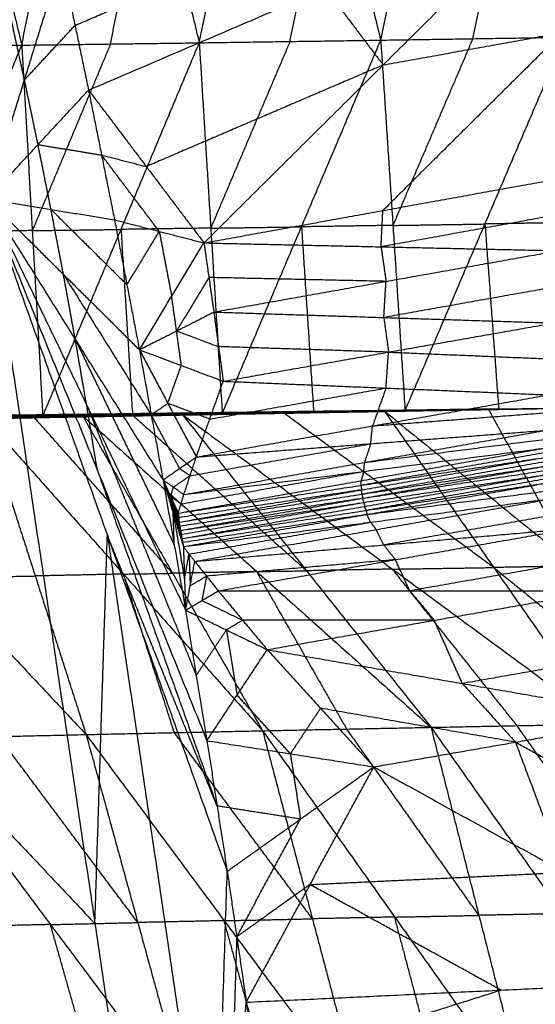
# Model space of a CAD drawing. Header units: millimetres. Extents: x -106 to 110, y -96 to 120.
# Tile 934 of 1020: x 100.06 to 103.51, y 26.06 to 32.65. Entities that reach past the tile are written whole.
import ezdxf

# ---------------------------------------------------------------- set-up
doc = ezdxf.new("R2010")
doc.units = ezdxf.units.MM
doc.header["$MEASUREMENT"] = 0
doc.layers.add('Default', color=7, linetype='Continuous', true_color=0x000000)

msp = doc.modelspace()

# ---------------------------------------------------------------- linework, layer by layer
at = {"layer": 'Default'}
for points in [[(101.2628, 32.4999, 8.1306), (101.5381, 33.8536, 7.8532), (101.8134, 35.2073, 7.5757)], [(101.8134, 35.2073, 7.5757), (102.1461, 33.8625, 8.185), (102.4788, 32.5177, 8.7943)], [(102.4788, 32.5177, 8.7943), (102.7602, 33.8724, 8.5268), (103.0416, 35.2271, 8.2592)], [(103.0416, 35.2271, 8.2592), (103.3768, 33.8821, 8.8761), (103.712, 32.537, 9.4929)], [(99.4204, 35.1705, 6.3311), (99.747, 33.8273, 6.9213), (100.0737, 32.4841, 7.5114)], [(100.0737, 32.4841, 7.5114), (100.3421, 33.8363, 7.223), (100.6105, 35.1885, 6.9346)], [(100.6105, 35.1885, 6.9346), (100.9366, 33.8442, 7.5326), (101.2628, 32.4999, 8.1306)], [(99.844, 31.4537, 12.0172), (99.9972, 32.6841, 12.2207), (100.1504, 33.9144, 12.4242)], [(100.6682, 32.492, 7.821), (100.8024, 33.1681, 7.6768), (100.9366, 33.8442, 7.5326)], [(101.8708, 32.5088, 8.4625), (102.0084, 33.1856, 8.3237), (102.1461, 33.8625, 8.185)], [(103.0954, 32.5273, 9.1436), (103.2361, 33.2047, 9.0099), (103.3768, 33.8821, 8.8761)], [(100.5211, 32.1827, 12.4242), (102.1081, 32.8627, 13.0616), (103.6951, 33.5427, 13.6989)], [(101.2946, 31.16, 12.7095), (102.4948, 32.3513, 13.2042), (103.6951, 33.5427, 13.6989)], [(100.4304, 32.6161, 12.4242), (101.2239, 32.956, 12.7429), (102.0173, 33.296, 13.0616)], [(99.844, 31.4537, 12.0172), (100.0918, 32.2515, 12.2207), (100.3396, 33.0494, 12.4242)], [(100.3396, 33.0494, 12.4242), (100.4304, 32.6161, 12.4242), (100.5211, 32.1827, 12.4242)], [(100.3396, 33.0494, 12.4242), (100.4304, 32.6161, 12.4242), (100.5211, 32.1827, 12.4242)], [(102.1081, 32.8627, 13.0616), (102.3015, 32.607, 13.1329), (102.4948, 32.3513, 13.2042)], [(100.0918, 32.2515, 12.2207), (100.0445, 32.4678, 12.2207), (99.9972, 32.6841, 12.2207)], [(100.0918, 32.2515, 12.2207), (100.2611, 32.4338, 12.3225), (100.4304, 32.6161, 12.4242)], [(103.6933, 32.5681, 13.651), (103.0931, 31.9725, 13.4037), (102.493, 31.3768, 13.1563)], [(102.4948, 32.3513, 13.2042), (103.0941, 32.4597, 13.4276), (103.6933, 32.5681, 13.651)], [(100.0737, 32.4841, 7.5114), (100.6682, 32.492, 7.821), (101.2628, 32.4999, 8.1306)], [(100.2146, 30.0006, 9.4705), (100.7387, 31.2503, 8.8005), (101.2628, 32.4999, 8.1306)], [(101.2628, 32.4999, 8.1306), (101.8708, 32.5088, 8.4625), (102.4788, 32.5177, 8.7943)], [(101.2628, 32.4999, 8.1306), (101.3398, 31.2589, 9.1226), (101.4168, 30.0179, 10.1146)], [(101.8708, 32.5088, 8.4625), (101.6053, 31.8839, 8.7925), (101.3398, 31.2589, 9.1226)], [(101.4168, 30.0179, 10.1146), (101.9478, 31.2678, 9.4545), (102.4788, 32.5177, 8.7943)], [(102.4788, 32.5177, 8.7943), (103.0954, 32.5273, 9.1436), (103.712, 32.537, 9.4929)], [(102.4788, 32.5177, 8.7943), (102.5603, 31.2771, 9.7961), (102.6418, 30.0365, 10.7979)], [(103.0954, 32.5273, 9.1436), (102.8278, 31.9022, 9.4699), (102.5603, 31.2771, 9.7961)], [(102.6418, 30.0365, 10.7979), (103.1769, 31.2868, 10.1454), (103.712, 32.537, 9.4929)], [(98.8991, 32.4702, 6.9308), (99.4864, 32.4772, 7.2211), (100.0737, 32.4841, 7.5114)], [(99.0428, 29.9848, 8.8722), (99.5583, 31.2345, 8.1918), (100.0737, 32.4841, 7.5114)], [(100.0737, 32.4841, 7.5114), (100.1441, 31.2424, 8.491), (100.2146, 30.0006, 9.4705)], [(100.6682, 32.492, 7.821), (100.4062, 31.8672, 8.156), (100.1441, 31.2424, 8.491)], [(102.4948, 32.3513, 13.2042), (101.7013, 32.0113, 12.8856), (100.9079, 31.6714, 12.5669)], [(100.1826, 31.8182, 12.2207), (100.1372, 32.0349, 12.2207), (100.0918, 32.2515, 12.2207)], [(99.844, 31.4537, 12.0172), (100.1826, 31.8182, 12.2207), (100.5211, 32.1827, 12.4242)], [(100.5211, 32.1827, 12.4242), (100.6081, 31.7486, 12.4242), (100.6951, 31.3145, 12.4242)], [(100.5211, 32.1827, 12.4242), (100.6081, 31.7486, 12.4242), (100.6951, 31.3145, 12.4242)], [(100.5211, 32.1827, 12.4242), (100.9079, 31.6714, 12.5669), (101.2946, 31.16, 12.7095)], [(100.1826, 31.8182, 12.2207), (100.3954, 31.7834, 12.3225), (100.6081, 31.7486, 12.4242)], [(100.2696, 31.3841, 12.2207), (100.2261, 31.6012, 12.2207), (100.1826, 31.8182, 12.2207)], [(100.6081, 31.7486, 12.4242), (100.758, 31.71, 12.4956), (100.9079, 31.6714, 12.5669)], [(100.9948, 31.2373, 12.5669), (100.8015, 31.4929, 12.4956), (100.6081, 31.7486, 12.4242)], [(101.2946, 31.16, 12.7095), (102.493, 31.3768, 13.1563), (103.6915, 31.5936, 13.6031)], [(99.844, 31.4537, 12.0172), (100.2696, 31.3841, 12.2207), (100.6951, 31.3145, 12.4242)], [(99.844, 31.4537, 12.0172), (100.3527, 30.9493, 12.2207), (100.8614, 30.4448, 12.4242)], [(99.844, 31.4537, 12.0172), (100.4321, 30.5137, 12.2207), (101.0201, 29.5737, 12.4242)], [(99.844, 31.4537, 12.0172), (100.5076, 30.0775, 12.2207), (101.1711, 28.7012, 12.4242)], [(99.844, 31.4537, 12.0172), (100.5636, 26.6027, 12.0172), (101.2832, 21.7517, 12.0172)], [(99.844, 31.4537, 12.0172), (100.5792, 29.6406, 12.2207), (101.3144, 27.8274, 12.4242)], [(99.844, 31.4537, 12.0172), (100.647, 29.203, 12.2207), (101.4501, 26.9524, 12.4242)], [(100.2696, 31.3841, 12.2207), (100.5239, 31.1319, 12.3225), (100.7783, 30.8797, 12.4242)], [(100.3527, 30.9493, 12.2207), (100.3111, 31.1667, 12.2207), (100.2696, 31.3841, 12.2207)], [(100.6951, 31.3145, 12.4242), (100.7783, 30.8797, 12.4242), (100.8614, 30.4448, 12.4242)], [(100.6951, 31.3145, 12.4242), (100.7783, 30.8797, 12.4242), (100.8614, 30.4448, 12.4242)], [(100.6951, 31.3145, 12.4242), (100.9948, 31.2373, 12.5669), (101.2946, 31.16, 12.7095)], [(102.4812, 31.1339, 13.144), (102.4871, 31.2554, 13.1502), (102.493, 31.3768, 13.1563)], [(103.6796, 31.3507, 13.5908), (103.0804, 31.2423, 13.3674), (102.4812, 31.1339, 13.144)], [(100.1441, 31.2424, 8.491), (100.4414, 31.2463, 8.6458), (100.7387, 31.2503, 8.8005)], [(101.3398, 31.2589, 9.1226), (101.0392, 31.2546, 8.9616), (100.7387, 31.2503, 8.8005)], [(100.7387, 31.2503, 8.8005), (100.7772, 30.6298, 9.2965), (100.8157, 30.0093, 9.7925)], [(101.3398, 31.2589, 9.1226), (101.6438, 31.2633, 9.2885), (101.9478, 31.2678, 9.4545)], [(102.5603, 31.2771, 9.7961), (102.254, 31.2724, 9.6253), (101.9478, 31.2678, 9.4545)], [(101.9478, 31.2678, 9.4545), (101.9885, 30.6475, 9.9554), (102.0293, 30.0272, 10.4562)], [(102.5603, 31.2771, 9.7961), (102.8686, 31.2819, 9.9708), (103.1769, 31.2868, 10.1454)], [(103.8041, 31.2969, 10.5067), (103.4905, 31.2918, 10.3261), (103.1769, 31.2868, 10.1454)], [(103.1769, 31.2868, 10.1454), (103.223, 30.6667, 10.6523), (103.269, 30.0466, 11.1592)], [(100.1441, 31.2424, 8.491), (99.8512, 31.2384, 8.3414), (99.5583, 31.2345, 8.1918)], [(100.7783, 30.8797, 12.4242), (100.8865, 31.0585, 12.4956), (100.9948, 31.2373, 12.5669)], [(100.9948, 31.2373, 12.5669), (101.0364, 31.0198, 12.5669), (101.078, 30.8024, 12.5669)], [(100.8614, 30.4448, 12.4242), (101.078, 30.8024, 12.5669), (101.2946, 31.16, 12.7095)], [(101.2946, 31.16, 12.7095), (101.3275, 30.9285, 12.704), (101.3604, 30.6971, 12.6984)], [(101.2946, 31.16, 12.7095), (102.4812, 31.1339, 13.144), (103.6678, 31.1079, 13.5785)], [(102.4812, 31.1339, 13.144), (102.4976, 31.0182, 13.1412), (102.5141, 30.9025, 13.1384)], [(101.3604, 30.6971, 12.6984), (102.5141, 30.9025, 13.1384), (103.6678, 31.1079, 13.5785)], [(100.3527, 30.9493, 12.2207), (100.6467, 30.4793, 12.3225), (100.9408, 30.0093, 12.4242)], [(100.4321, 30.5137, 12.2207), (100.3924, 30.7315, 12.2207), (100.3527, 30.9493, 12.2207)], [(101.3275, 30.9285, 12.704), (101.2192, 30.7498, 12.6326), (101.1109, 30.571, 12.5613)], [(102.5141, 30.9025, 13.1384), (101.9208, 30.9155, 12.9212), (101.3275, 30.9285, 12.704)], [(102.4993, 30.6605, 13.1268), (102.5067, 30.7815, 13.1326), (102.5141, 30.9025, 13.1384)], [(103.653, 30.8659, 13.5668), (103.0761, 30.7632, 13.3468), (102.4993, 30.6605, 13.1268)], [(96.5969, 30.8078, 10.5669), (98.5802, 28.7053, 11.292), (100.5636, 26.6027, 12.0172)], [(101.1109, 30.571, 12.5613), (101.0944, 30.6867, 12.5641), (101.078, 30.8024, 12.5669)], [(100.8614, 30.4448, 12.4242), (101.1109, 30.571, 12.5613), (101.3604, 30.6971, 12.6984)], [(101.3604, 30.6971, 12.6984), (101.392, 30.4655, 12.6927), (101.4236, 30.2338, 12.687)], [(101.3604, 30.6971, 12.6984), (102.4993, 30.6605, 13.1268), (103.6382, 30.6239, 13.5552)], [(102.4993, 30.6605, 13.1268), (102.5151, 30.5447, 13.124), (102.5309, 30.4288, 13.1211)], [(101.4236, 30.2338, 12.687), (102.5309, 30.4288, 13.1211), (103.6382, 30.6239, 13.5552)], [(101.1109, 30.571, 12.5613), (101.2514, 30.5182, 12.627), (101.392, 30.4655, 12.6927)], [(101.1425, 30.3393, 12.5556), (101.1267, 30.4551, 12.5585), (101.1109, 30.571, 12.5613)], [(100.4321, 30.5137, 12.2207), (100.7638, 29.8256, 12.3225), (101.0956, 29.1374, 12.4242)], [(100.5076, 30.0775, 12.2207), (100.4698, 30.2956, 12.2207), (100.4321, 30.5137, 12.2207)], [(102.5309, 30.4288, 13.1211), (101.9614, 30.4471, 12.9069), (101.392, 30.4655, 12.6927)], [(100.8614, 30.4448, 12.4242), (100.9408, 30.0093, 12.4242), (101.0201, 29.5737, 12.4242)], [(100.8614, 30.4448, 12.4242), (100.9408, 30.0093, 12.4242), (101.0201, 29.5737, 12.4242)], [(100.8614, 30.4448, 12.4242), (101.0522, 30.0858, 12.4873), (101.2429, 29.7268, 12.5505)], [(100.8614, 30.4448, 12.4242), (101.1425, 30.3393, 12.5556), (101.4236, 30.2338, 12.687)], [(102.5139, 30.1882, 13.1107), (102.5224, 30.3085, 13.1159), (102.5309, 30.4288, 13.1211)], [(102.5309, 30.4288, 13.1211), (103.076, 30.406, 13.333), (103.6212, 30.3832, 13.5448)], [(101.0522, 30.0858, 12.4873), (101.0973, 30.2126, 12.5215), (101.1425, 30.3393, 12.5556)], [(101.2429, 29.7268, 12.5505), (101.3333, 29.9803, 12.6187), (101.4236, 30.2338, 12.687)], [(101.4236, 30.2338, 12.687), (102.5139, 30.1882, 13.1107), (103.6041, 30.1426, 13.5344)], [(93.3497, 30.1619, 9.1165), (97.3164, 25.9568, 10.5669), (101.2832, 21.7517, 12.0172)], [(101.2429, 29.7268, 12.5505), (102.4235, 29.9347, 13.0424), (103.6041, 30.1426, 13.5344)], [(101.3333, 29.9803, 12.6187), (101.9236, 30.0842, 12.8647), (102.5139, 30.1882, 13.1107)], [(102.5139, 30.1882, 13.1107), (102.4687, 30.0614, 13.0766), (102.4235, 29.9347, 13.0424)], [(100.5076, 30.0775, 12.2207), (100.8752, 29.1709, 12.3225), (101.2428, 28.2643, 12.4242)], [(100.5792, 29.6406, 12.2207), (100.5434, 29.859, 12.2207), (100.5076, 30.0775, 12.2207)], [(100.9408, 30.0093, 12.4242), (100.9965, 30.0475, 12.4558), (101.0522, 30.0858, 12.4873)], [(101.3333, 29.9803, 12.6187), (101.1927, 30.0331, 12.553), (101.0522, 30.0858, 12.4873)], [(99.0428, 29.9848, 8.8722), (99.6287, 29.9927, 9.1713), (100.2146, 30.0006, 9.4705)], [(99.4835, 29.9933, 9.0937), (99.7764, 29.9972, 9.2433), (100.0694, 30.0012, 9.3928)], [(99.7657, 29.9855, 9.2331), (100.1235, 29.9939, 9.422), (100.4813, 30.0022, 9.6109)], [(99.7657, 29.9855, 9.2331), (100.0985, 29.9914, 9.4062), (100.4313, 29.9972, 9.5794)], [(99.7657, 29.9855, 9.2331), (100.1103, 29.9906, 9.409), (100.4549, 29.9956, 9.5849)], [(99.7928, 29.9836, 9.2403), (100.1239, 29.9896, 9.4126), (100.4549, 29.9956, 9.5849)], [(99.7943, 29.9885, 9.2501), (99.9732, 29.9927, 9.3445), (100.1521, 29.9969, 9.439)], [(99.8229, 29.9915, 9.2671), (100.1521, 29.9969, 9.439), (100.4813, 30.0022, 9.6109)], [(99.8381, 29.9869, 9.2535), (100.166, 29.9926, 9.4246), (100.494, 29.9984, 9.5956)], [(99.8381, 29.9869, 9.2535), (100.1465, 29.9912, 9.4192), (100.4549, 29.9956, 9.5849)], [(100.184, 29.9966, 9.4324), (100.02, 29.9937, 9.3469), (99.856, 29.9908, 9.2614)], [(99.8739, 29.9948, 9.2692), (100.1993, 29.9998, 9.4391), (100.5247, 30.0048, 9.609)], [(99.8739, 29.9948, 9.2692), (100.184, 29.9966, 9.4324), (100.494, 29.9984, 9.5956)], [(100.2133, 30.0042, 9.447), (100.0506, 30.0017, 9.3621), (99.8879, 29.9991, 9.2771)], [(99.9018, 30.0035, 9.285), (100.2249, 30.0077, 9.4541), (100.5481, 30.0119, 9.6231)], [(99.9018, 30.0035, 9.285), (100.2133, 30.0042, 9.447), (100.5247, 30.0048, 9.609)], [(100.2333, 30.0087, 9.464), (100.0717, 30.0066, 9.3795), (99.9102, 30.0045, 9.295)], [(99.9185, 30.0054, 9.305), (100.24, 30.0093, 9.4731), (100.5615, 30.0132, 9.6413)], [(99.9185, 30.0054, 9.305), (100.2333, 30.0087, 9.464), (100.5481, 30.0119, 9.6231)], [(99.9185, 30.0054, 9.305), (100.2421, 30.0077, 9.4779), (100.5657, 30.01, 9.6508)], [(100.2449, 30.0059, 9.483), (100.0831, 30.0047, 9.3966), (99.9214, 30.0036, 9.3101)], [(99.9242, 30.0018, 9.3152), (100.2449, 30.0059, 9.483), (100.5657, 30.01, 9.6508)], [(99.9242, 30.0018, 9.3152), (100.0694, 30.0012, 9.3928), (100.2146, 30.0006, 9.4705)], [(100.0694, 30.0012, 9.3928), (100.1571, 30.0035, 9.4379), (100.2449, 30.0059, 9.483)], [(100.3901, 30.0053, 9.5607), (100.2297, 30.0033, 9.4767), (100.0694, 30.0012, 9.3928)], [(100.4431, 29.9964, 9.5822), (100.2767, 29.9935, 9.4956), (100.1103, 29.9906, 9.409)], [(100.1235, 29.9939, 9.422), (100.2899, 29.9968, 9.5086), (100.4563, 29.9997, 9.5952)], [(100.1465, 29.9912, 9.4192), (100.3105, 29.9941, 9.5048), (100.4745, 29.997, 9.5903)], [(101.0842, 28.9481, 8.7247), (100.6181, 29.4725, 9.0818), (100.1521, 29.9969, 9.439)], [(100.4745, 29.997, 9.5903), (100.3203, 29.9948, 9.5074), (100.166, 29.9926, 9.4246)], [(100.166, 29.9926, 9.4246), (100.175, 29.9946, 9.4285), (100.184, 29.9966, 9.4324)], [(100.184, 29.9966, 9.4324), (100.3467, 29.9991, 9.5174), (100.5094, 30.0016, 9.6023)], [(100.1993, 29.9998, 9.4391), (100.2063, 30.002, 9.443), (100.2133, 30.0042, 9.447)], [(100.5094, 30.0016, 9.6023), (100.3544, 30.0007, 9.5207), (100.1993, 29.9998, 9.4391)], [(100.2133, 30.0042, 9.447), (100.3748, 30.0063, 9.5315), (100.5364, 30.0084, 9.616)], [(100.2146, 30.0006, 9.4705), (100.7153, 30.0096, 9.7353), (101.2161, 30.0186, 10.0001)], [(100.2146, 30.0006, 9.4705), (100.8157, 30.0093, 9.7925), (101.4168, 30.0179, 10.1146)], [(100.2146, 30.0006, 9.4705), (100.3901, 30.0053, 9.5607), (100.5657, 30.01, 9.6508)], [(100.2249, 30.0077, 9.4541), (100.2291, 30.0082, 9.459), (100.2333, 30.0087, 9.464)], [(100.5364, 30.0084, 9.616), (100.3807, 30.0081, 9.535), (100.2249, 30.0077, 9.4541)], [(100.2333, 30.0087, 9.464), (100.3941, 30.0106, 9.5481), (100.5548, 30.0126, 9.6322)], [(100.5548, 30.0126, 9.6322), (100.3974, 30.011, 9.5526), (100.24, 30.0093, 9.4731)], [(100.2421, 30.0077, 9.4779), (100.2411, 30.0085, 9.4755), (100.24, 30.0093, 9.4731)], [(100.5636, 30.0116, 9.6461), (100.4029, 30.0097, 9.562), (100.2421, 30.0077, 9.4779)], [(100.2421, 30.0077, 9.4779), (100.2435, 30.0068, 9.4805), (100.2449, 30.0059, 9.483)], [(100.3901, 30.0053, 9.5607), (100.6405, 30.0098, 9.6931), (100.8909, 30.0143, 9.8255)], [(100.7153, 30.0096, 9.7353), (100.5527, 30.0075, 9.648), (100.3901, 30.0053, 9.5607)], [(100.4313, 29.9972, 9.5794), (100.7895, 30.005, 9.7737), (101.1476, 30.0128, 9.9681)], [(100.4313, 29.9972, 9.5794), (100.7692, 30.003, 9.76), (101.1072, 30.0088, 9.9407)], [(100.4313, 29.9972, 9.5794), (100.7792, 30.0024, 9.762), (101.127, 30.0075, 9.9447)], [(100.4313, 29.9972, 9.5794), (100.4563, 29.9997, 9.5952), (100.4813, 30.0022, 9.6109)], [(100.4313, 29.9972, 9.5794), (100.4431, 29.9964, 9.5822), (100.4549, 29.9956, 9.5849)], [(100.791, 30.0016, 9.7648), (100.6171, 29.999, 9.6735), (100.4431, 29.9964, 9.5822)], [(100.4549, 29.9956, 9.5849), (100.791, 30.0016, 9.7648), (101.127, 30.0075, 9.9447)], [(100.4549, 29.9956, 9.5849), (100.4745, 29.997, 9.5903), (100.494, 29.9984, 9.5956)], [(100.7895, 30.005, 9.7737), (100.6229, 30.0024, 9.6845), (100.4563, 29.9997, 9.5952)], [(100.8105, 30.003, 9.7701), (100.6425, 30, 9.6802), (100.4745, 29.997, 9.5903)], [(100.4813, 30.0022, 9.6109), (100.8144, 30.0075, 9.7895), (101.1476, 30.0128, 9.9681)], [(100.4813, 30.0022, 9.6109), (101.0842, 28.9481, 8.7247), (101.6871, 27.894, 7.8384)], [(100.4813, 30.0022, 9.6109), (101.6483, 28.9595, 9.0296), (102.8153, 27.9168, 8.4483)], [(100.494, 29.9984, 9.5956), (100.8269, 30.0041, 9.7742), (101.1597, 30.0098, 9.9528)], [(100.494, 29.9984, 9.5956), (100.8105, 30.003, 9.7701), (101.127, 30.0075, 9.9447)], [(100.494, 29.9984, 9.5956), (100.5094, 30.0016, 9.6023), (100.5247, 30.0048, 9.609)], [(100.8422, 30.0073, 9.7809), (100.6758, 30.0045, 9.6916), (100.5094, 30.0016, 9.6023)], [(100.5247, 30.0048, 9.609), (100.8548, 30.0099, 9.7863), (101.1849, 30.0149, 9.9636)], [(100.5247, 30.0048, 9.609), (100.5364, 30.0084, 9.616), (100.5481, 30.0119, 9.6231)], [(100.5247, 30.0048, 9.609), (100.8422, 30.0073, 9.7809), (101.1597, 30.0098, 9.9528)], [(100.8665, 30.0134, 9.7933), (100.7014, 30.0109, 9.7047), (100.5364, 30.0084, 9.616)], [(100.5481, 30.0119, 9.6231), (100.8758, 30.0162, 9.7994), (101.2035, 30.0205, 9.9756)], [(100.5481, 30.0119, 9.6231), (100.8665, 30.0134, 9.7933), (101.1849, 30.0149, 9.9636)], [(100.5481, 30.0119, 9.6231), (100.5548, 30.0126, 9.6322), (100.5615, 30.0132, 9.6413)], [(100.8825, 30.0169, 9.8085), (100.7187, 30.0147, 9.7203), (100.5548, 30.0126, 9.6322)], [(100.5615, 30.0132, 9.6413), (100.8875, 30.0173, 9.8164), (101.2135, 30.0213, 9.9915)], [(100.5615, 30.0132, 9.6413), (100.8825, 30.0169, 9.8085), (101.2035, 30.0205, 9.9756)], [(100.5615, 30.0132, 9.6413), (100.8888, 30.0159, 9.8207), (101.2161, 30.0186, 10.0001)], [(100.5615, 30.0132, 9.6413), (100.5636, 30.0116, 9.6461), (100.5657, 30.01, 9.6508)], [(100.8909, 30.0143, 9.8255), (100.7273, 30.013, 9.7358), (100.5636, 30.0116, 9.6461)], [(100.5657, 30.01, 9.6508), (100.8909, 30.0143, 9.8255), (101.2161, 30.0186, 10.0001)], [(100.7153, 30.0096, 9.7353), (101.0159, 30.0139, 9.8963), (101.3165, 30.0182, 10.0573)], [(100.8157, 30.0093, 9.7925), (100.7655, 30.0094, 9.7639), (100.7153, 30.0096, 9.7353)], [(101.1274, 30.0108, 9.9544), (100.9483, 30.0069, 9.8572), (100.7692, 30.003, 9.76)], [(100.7792, 30.0024, 9.762), (100.7742, 30.0027, 9.761), (100.7692, 30.003, 9.76)], [(101.1171, 30.0082, 9.9427), (100.9481, 30.0053, 9.8524), (100.7792, 30.0024, 9.762)], [(100.7792, 30.0024, 9.762), (100.7851, 30.002, 9.7634), (100.791, 30.0016, 9.7648)], [(100.7895, 30.005, 9.7737), (100.9584, 30.0079, 9.8641), (101.1274, 30.0108, 9.9544)], [(100.8144, 30.0075, 9.7895), (100.802, 30.0063, 9.7816), (100.7895, 30.005, 9.7737)], [(100.791, 30.0016, 9.7648), (100.8008, 30.0023, 9.7675), (100.8105, 30.003, 9.7701)], [(100.8105, 30.003, 9.7701), (100.9769, 30.0058, 9.8594), (101.1434, 30.0087, 9.9487)], [(101.9815, 28.9648, 9.2082), (101.3979, 29.4862, 9.4989), (100.8144, 30.0075, 9.7895)], [(101.1434, 30.0087, 9.9487), (100.9851, 30.0064, 9.8615), (100.8269, 30.0041, 9.7742)], [(100.8269, 30.0041, 9.7742), (100.8345, 30.0057, 9.7775), (100.8422, 30.0073, 9.7809)], [(100.8422, 30.0073, 9.7809), (101.0072, 30.0098, 9.8695), (101.1723, 30.0124, 9.9582)], [(100.8548, 30.0099, 9.7863), (100.8606, 30.0117, 9.7898), (100.8665, 30.0134, 9.7933)], [(101.1723, 30.0124, 9.9582), (101.0135, 30.0111, 9.8722), (100.8548, 30.0099, 9.7863)], [(100.8665, 30.0134, 9.7933), (101.0303, 30.0156, 9.8815), (101.1942, 30.0177, 9.9696)], [(101.1942, 30.0177, 9.9696), (101.035, 30.017, 9.8845), (100.8758, 30.0162, 9.7994)], [(100.8758, 30.0162, 9.7994), (100.8792, 30.0166, 9.8039), (100.8825, 30.0169, 9.8085)], [(100.8825, 30.0169, 9.8085), (101.0455, 30.0189, 9.896), (101.2085, 30.0209, 9.9836)], [(101.2085, 30.0209, 9.9836), (101.048, 30.0191, 9.9), (100.8875, 30.0173, 9.8164)], [(100.8888, 30.0159, 9.8207), (100.8882, 30.0166, 9.8185), (100.8875, 30.0173, 9.8164)], [(101.2148, 30.0199, 9.9958), (101.0518, 30.0179, 9.9082), (100.8888, 30.0159, 9.8207)], [(100.8888, 30.0159, 9.8207), (100.8899, 30.0151, 9.8231), (100.8909, 30.0143, 9.8255)], [(101.1315, 29.6503, 12.4873), (101.0361, 29.8298, 12.4558), (100.9408, 30.0093, 12.4242)], [(101.1072, 30.0088, 9.9407), (101.8052, 30.0215, 10.3302), (102.5033, 30.0342, 10.7196)], [(101.1072, 30.0088, 9.9407), (101.8019, 30.0203, 10.3235), (102.4966, 30.0318, 10.7064)], [(101.1072, 30.0088, 9.9407), (101.1274, 30.0108, 9.9544), (101.1476, 30.0128, 9.9681)], [(101.1072, 30.0088, 9.9407), (101.1171, 30.0082, 9.9427), (101.127, 30.0075, 9.9447)], [(101.8118, 30.0197, 10.3255), (101.4645, 30.0139, 10.1341), (101.1171, 30.0082, 9.9427)], [(101.127, 30.0075, 9.9447), (101.8118, 30.0197, 10.3255), (102.4966, 30.0318, 10.7064)], [(101.127, 30.0075, 9.9447), (101.1434, 30.0087, 9.9487), (101.1597, 30.0098, 9.9528)], [(101.1274, 30.0108, 9.9544), (101.4764, 30.0172, 10.1491), (101.8255, 30.0235, 10.3439)], [(101.8052, 30.0215, 10.3302), (101.4663, 30.0161, 10.1423), (101.1274, 30.0108, 9.9544)], [(101.8282, 30.0208, 10.3296), (101.4858, 30.0147, 10.1392), (101.1434, 30.0087, 9.9487)], [(101.1476, 30.0128, 9.9681), (101.8255, 30.0235, 10.3439), (102.5033, 30.0342, 10.7196)], [(101.1476, 30.0128, 9.9681), (101.9815, 28.9648, 9.2082), (102.8153, 27.9168, 8.4483)], [(101.1476, 30.0128, 9.9681), (102.5578, 28.976, 9.5311), (103.968, 27.9391, 9.0941)], [(101.1597, 30.0098, 9.9528), (101.8375, 30.0214, 10.3315), (102.5154, 30.033, 10.7101)], [(101.1597, 30.0098, 9.9528), (101.8282, 30.0208, 10.3296), (102.4966, 30.0318, 10.7064)], [(101.1597, 30.0098, 9.9528), (101.1723, 30.0124, 9.9582), (101.1849, 30.0149, 9.9636)], [(101.8501, 30.024, 10.3369), (101.5112, 30.0182, 10.1475), (101.1723, 30.0124, 9.9582)], [(101.1849, 30.0149, 9.9636), (101.8571, 30.0252, 10.3397), (102.5293, 30.0355, 10.7159)], [(101.1849, 30.0149, 9.9636), (101.8501, 30.024, 10.3369), (102.5154, 30.033, 10.7101)], [(101.1849, 30.0149, 9.9636), (101.1942, 30.0177, 9.9696), (101.2035, 30.0205, 9.9756)], [(101.8664, 30.028, 10.3458), (101.5303, 30.0229, 10.1577), (101.1942, 30.0177, 9.9696)], [(101.2035, 30.0205, 9.9756), (101.8712, 30.0292, 10.3493), (102.5388, 30.0379, 10.7229)], [(101.2035, 30.0205, 9.9756), (101.8664, 30.028, 10.3458), (102.5293, 30.0355, 10.7159)], [(101.2035, 30.0205, 9.9756), (101.2085, 30.0209, 9.9836), (101.2135, 30.0213, 9.9915)], [(101.8762, 30.0296, 10.3572), (101.5423, 30.0253, 10.1704), (101.2085, 30.0209, 9.9836)], [(101.2135, 30.0213, 9.9915), (101.8781, 30.0297, 10.3619), (102.5427, 30.0381, 10.7323)], [(101.2135, 30.0213, 9.9915), (101.8762, 30.0296, 10.3572), (102.5388, 30.0379, 10.7229)], [(101.2135, 30.0213, 9.9915), (101.2148, 30.0199, 9.9958), (101.2161, 30.0186, 10.0001)], [(101.2148, 30.0199, 9.9958), (101.5465, 30.0248, 10.1788), (101.8781, 30.0297, 10.3619)], [(101.8794, 30.0283, 10.3662), (101.5471, 30.0241, 10.181), (101.2148, 30.0199, 9.9958)], [(101.2161, 30.0186, 10.0001), (101.8794, 30.0283, 10.3662), (102.5427, 30.0381, 10.7323)], [(101.2161, 30.0186, 10.0001), (101.929, 30.0275, 10.399), (102.6418, 30.0365, 10.7979)], [(101.2161, 30.0186, 10.0001), (101.3165, 30.0182, 10.0573), (101.4168, 30.0179, 10.1146)], [(102.0293, 30.0272, 10.4562), (101.6729, 30.0227, 10.2568), (101.3165, 30.0182, 10.0573)], [(101.4168, 30.0179, 10.1146), (102.0293, 30.0272, 10.4562), (102.6418, 30.0365, 10.7979)], [(102.5, 30.033, 10.713), (102.1509, 30.0266, 10.5183), (101.8019, 30.0203, 10.3235)], [(101.8019, 30.0203, 10.3235), (101.8036, 30.0209, 10.3269), (101.8052, 30.0215, 10.3302)], [(101.8019, 30.0203, 10.3235), (101.8069, 30.02, 10.3245), (101.8118, 30.0197, 10.3255)], [(101.8118, 30.0197, 10.3255), (101.82, 30.0202, 10.3276), (101.8282, 30.0208, 10.3296)], [(103.2357, 28.9866, 9.9068), (102.5306, 29.5051, 10.1254), (101.8255, 30.0235, 10.3439)], [(101.8282, 30.0208, 10.3296), (102.1671, 30.0266, 10.5189), (102.506, 30.0324, 10.7083)], [(102.506, 30.0324, 10.7083), (102.1718, 30.0269, 10.5199), (101.8375, 30.0214, 10.3315)], [(101.8375, 30.0214, 10.3315), (101.8438, 30.0227, 10.3342), (101.8501, 30.024, 10.3369)], [(101.8501, 30.024, 10.3369), (102.1862, 30.0291, 10.5249), (102.5224, 30.0343, 10.713)], [(102.5224, 30.0343, 10.713), (102.1897, 30.0297, 10.5264), (101.8571, 30.0252, 10.3397)], [(101.8571, 30.0252, 10.3397), (101.8618, 30.0266, 10.3428), (101.8664, 30.028, 10.3458)], [(101.8664, 30.028, 10.3458), (102.2002, 30.0323, 10.5326), (102.5341, 30.0367, 10.7194)], [(102.5341, 30.0367, 10.7194), (102.2026, 30.033, 10.5343), (101.8712, 30.0292, 10.3493)], [(101.8712, 30.0292, 10.3493), (101.8737, 30.0294, 10.3532), (101.8762, 30.0296, 10.3572)], [(101.8762, 30.0296, 10.3572), (102.2085, 30.0338, 10.5424), (102.5408, 30.038, 10.7276)], [(102.5408, 30.038, 10.7276), (102.2094, 30.0338, 10.5447), (101.8781, 30.0297, 10.3619)], [(101.929, 30.0275, 10.399), (101.9042, 30.0279, 10.3826), (101.8794, 30.0283, 10.3662)], [(102.5923, 30.0373, 10.7651), (102.2606, 30.0324, 10.582), (101.929, 30.0275, 10.399)], [(101.929, 30.0275, 10.399), (101.9791, 30.0274, 10.4276), (102.0293, 30.0272, 10.4562)], [(102.4235, 29.9347, 13.0424), (103.0079, 29.9792, 13.286), (103.5922, 30.0236, 13.5296)], [(102.4966, 30.0318, 10.7064), (103.1964, 30.0443, 11.1134), (103.8963, 30.0567, 11.5205)], [(102.4966, 30.0318, 10.7064), (102.5, 30.033, 10.713), (102.5033, 30.0342, 10.7196)], [(102.4966, 30.0318, 10.7064), (102.506, 30.0324, 10.7083), (102.5154, 30.033, 10.7101)], [(102.5, 30.033, 10.713), (102.8499, 30.0392, 10.9165), (103.1998, 30.0454, 11.12)], [(103.1964, 30.0443, 11.1134), (102.8482, 30.0386, 10.9132), (102.5, 30.033, 10.713)], [(102.5033, 30.0342, 10.7196), (103.1998, 30.0454, 11.12), (103.8963, 30.0567, 11.5205)], [(102.5033, 30.0342, 10.7196), (103.2357, 28.9866, 9.9068), (103.968, 27.9391, 9.0941)], [(102.5033, 30.0342, 10.7196), (103.7813, 28.9968, 10.221), (105.0592, 27.9595, 9.7224)], [(103.2058, 30.0449, 11.1153), (102.8559, 30.0387, 10.9118), (102.506, 30.0324, 10.7083)], [(102.5154, 30.033, 10.7101), (103.2058, 30.0449, 11.1153), (103.8963, 30.0567, 11.5205)], [(102.5154, 30.033, 10.7101), (102.5224, 30.0343, 10.713), (102.5293, 30.0355, 10.7159)], [(103.2128, 30.0461, 11.1182), (102.8676, 30.0402, 10.9156), (102.5224, 30.0343, 10.713)], [(102.5293, 30.0355, 10.7159), (103.2128, 30.0461, 11.1182), (103.8963, 30.0567, 11.5205)], [(102.5293, 30.0355, 10.7159), (102.5341, 30.0367, 10.7194), (102.5388, 30.0379, 10.7229)], [(103.2175, 30.0473, 11.1217), (102.8758, 30.042, 10.9205), (102.5341, 30.0367, 10.7194)], [(102.5388, 30.0379, 10.7229), (103.2175, 30.0473, 11.1217), (103.8963, 30.0567, 11.5205)], [(102.5388, 30.0379, 10.7229), (102.5408, 30.038, 10.7276), (102.5427, 30.0381, 10.7323)], [(103.2195, 30.0474, 11.1264), (102.8801, 30.0427, 10.927), (102.5408, 30.038, 10.7276)], [(102.5427, 30.0381, 10.7323), (103.2195, 30.0474, 11.1264), (103.8963, 30.0567, 11.5205)], [(102.5427, 30.0381, 10.7323), (102.5923, 30.0373, 10.7651), (102.6418, 30.0365, 10.7979)], [(102.5923, 30.0373, 10.7651), (102.9059, 30.0423, 10.9457), (103.2195, 30.0474, 11.1264)], [(103.269, 30.0466, 11.1592), (102.9307, 30.0419, 10.9621), (102.5923, 30.0373, 10.7651)], [(102.6418, 30.0365, 10.7979), (103.269, 30.0466, 11.1592), (103.8963, 30.0567, 11.5205)], [(103.1964, 30.0443, 11.1134), (103.2011, 30.0446, 11.1144), (103.2058, 30.0449, 11.1153)], [(103.1998, 30.0454, 11.12), (103.4905, 29.5211, 10.6705), (103.7813, 28.9968, 10.221)], [(103.2058, 30.0449, 11.1153), (103.2093, 30.0455, 11.1167), (103.2128, 30.0461, 11.1182)], [(103.2128, 30.0461, 11.1182), (103.2152, 30.0467, 11.1199), (103.2175, 30.0473, 11.1217)], [(103.2175, 30.0473, 11.1217), (103.2185, 30.0474, 11.124), (103.2195, 30.0474, 11.1264)], [(98.5328, 29.97, 8.6207), (99.5187, 28.9192, 7.9238), (100.5047, 27.8685, 7.2268)], [(100.1239, 29.9896, 9.4126), (99.9516, 29.9871, 9.3246), (99.7793, 29.9846, 9.2367)], [(100.1235, 29.9939, 9.422), (99.9589, 29.9912, 9.336), (99.7943, 29.9885, 9.2501)], [(100.1465, 29.9912, 9.4192), (99.981, 29.9882, 9.3331), (99.8154, 29.9852, 9.2469)], [(99.8229, 29.9915, 9.2671), (100.1638, 28.93, 8.247), (100.5047, 27.8685, 7.2268)], [(99.8229, 29.9915, 9.2671), (100.755, 28.9427, 8.5527), (101.6871, 27.894, 7.8384)], [(100.0985, 29.9914, 9.4062), (100.111, 29.9926, 9.4141), (100.1235, 29.9939, 9.422)], [(100.1103, 29.9906, 9.409), (100.1044, 29.991, 9.4076), (100.0985, 29.9914, 9.4062)], [(100.1103, 29.9906, 9.409), (100.1171, 29.9901, 9.4108), (100.1239, 29.9896, 9.4126)], [(100.1239, 29.9896, 9.4126), (100.1352, 29.9904, 9.4159), (100.1465, 29.9912, 9.4192)], [(102.4116, 29.8158, 13.0376), (102.4176, 29.8752, 13.04), (102.4235, 29.9347, 13.0424)], [(101.1595, 29.4754, 12.4858), (102.3699, 29.69, 13.0053), (103.5803, 29.9047, 13.5248)], [(101.2429, 29.7268, 12.5505), (102.4116, 29.8158, 13.0376), (103.5803, 29.9047, 13.5248)], [(101.2012, 29.6011, 12.5181), (101.8064, 29.7084, 12.7779), (102.4116, 29.8158, 13.0376)], [(102.3699, 29.69, 13.0053), (102.9731, 29.7675, 13.2641), (103.5762, 29.845, 13.5229)], [(102.4116, 29.8158, 13.0376), (102.3908, 29.7529, 13.0215), (102.3699, 29.69, 13.0053)], [(101.1221, 29.3505, 12.4558), (102.3471, 29.5679, 12.9884), (103.5721, 29.7853, 13.521)], [(101.1595, 29.4754, 12.4858), (102.3658, 29.6303, 13.0034), (103.5721, 29.7853, 13.521)], [(103.5718, 29.754, 13.5203), (102.9593, 29.6453, 13.254), (102.3469, 29.5366, 12.9877)], [(101.0201, 29.5737, 12.4242), (101.1315, 29.6503, 12.4873), (101.2429, 29.7268, 12.5505)], [(101.1221, 29.3505, 12.4558), (102.3469, 29.5366, 12.9877), (103.5716, 29.7228, 13.5195)], [(101.1278, 29.2902, 12.4534), (102.3497, 29.5065, 12.9865), (103.5716, 29.7228, 13.5195)], [(101.1595, 29.4754, 12.4858), (101.2012, 29.6011, 12.5181), (101.2429, 29.7268, 12.5505)], [(103.575, 29.6939, 13.5193), (102.9641, 29.5858, 13.2528), (102.3531, 29.4776, 12.9862)], [(102.3658, 29.6303, 13.0034), (102.3679, 29.6602, 13.0044), (102.3699, 29.69, 13.0053)], [(100.5792, 29.6406, 12.2207), (100.9807, 28.5152, 12.3225), (101.3822, 27.3899, 12.4242)], [(101.2012, 29.6011, 12.5181), (101.1455, 29.5628, 12.4866), (101.0898, 29.5245, 12.455)], [(101.1278, 29.2902, 12.4534), (102.3531, 29.4776, 12.9862), (103.5784, 29.6651, 13.5191)], [(101.1315, 29.6503, 12.4873), (101.1663, 29.6257, 12.5027), (101.2012, 29.6011, 12.5181)], [(101.1373, 29.235, 12.4533), (102.3579, 29.4501, 12.9862), (103.5784, 29.6651, 13.5191)], [(101.1373, 29.235, 12.4533), (102.366, 29.4226, 12.9866), (103.5947, 29.6102, 13.5199)], [(101.1408, 29.4129, 12.4708), (101.7533, 29.5216, 12.7371), (102.3658, 29.6303, 13.0034)], [(101.1469, 29.1807, 12.4534), (102.3708, 29.3955, 12.9867), (103.5947, 29.6102, 13.5199)], [(102.3658, 29.6303, 13.0034), (102.3565, 29.5991, 12.9959), (102.3471, 29.5679, 12.9884)], [(102.3579, 29.4501, 12.9862), (102.9722, 29.5439, 13.2529), (103.5866, 29.6376, 13.5195)], [(101.0201, 29.5737, 12.4242), (101.0956, 29.1374, 12.4242), (101.1711, 28.7012, 12.4242)], [(101.0201, 29.5737, 12.4242), (101.0711, 29.4621, 12.44), (101.1221, 29.3505, 12.4558)], [(101.0201, 29.5737, 12.4242), (101.0739, 29.4319, 12.4388), (101.1278, 29.2902, 12.4534)], [(101.0201, 29.5737, 12.4242), (101.0787, 29.4044, 12.4388), (101.1373, 29.235, 12.4533)], [(101.0201, 29.5737, 12.4242), (101.0835, 29.3772, 12.4388), (101.1469, 29.1807, 12.4534)], [(101.0201, 29.5737, 12.4242), (101.0883, 29.3501, 12.4389), (101.1565, 29.1265, 12.4535)], [(101.0201, 29.5737, 12.4242), (101.0898, 29.5245, 12.455), (101.1595, 29.4754, 12.4858)], [(101.0201, 29.5737, 12.4242), (101.0956, 29.1374, 12.4242), (101.1711, 28.7012, 12.4242)], [(101.1469, 29.1807, 12.4534), (102.3814, 29.3689, 12.9875), (103.6159, 29.5571, 13.5216)], [(101.1565, 29.1265, 12.4535), (102.3862, 29.3418, 12.9876), (103.6159, 29.5571, 13.5216)], [(102.3469, 29.5366, 12.9877), (102.347, 29.5523, 12.9881), (102.3471, 29.5679, 12.9884)], [(102.3469, 29.5366, 12.9877), (102.3483, 29.5216, 12.9871), (102.3497, 29.5065, 12.9865)], [(103.6053, 29.5836, 13.5208), (102.9934, 29.4763, 13.2541), (102.3814, 29.3689, 12.9875)], [(101.0711, 29.4621, 12.44), (101.0804, 29.4933, 12.4475), (101.0898, 29.5245, 12.455)], [(101.1221, 29.3505, 12.4558), (101.1408, 29.4129, 12.4708), (101.1595, 29.4754, 12.4858)], [(102.3497, 29.5065, 12.9865), (101.7373, 29.4134, 12.7205), (101.1249, 29.3203, 12.4546)], [(102.3531, 29.4776, 12.9862), (102.3514, 29.4921, 12.9863), (102.3497, 29.5065, 12.9865)], [(102.3531, 29.4776, 12.9862), (102.3555, 29.4639, 12.9862), (102.3579, 29.4501, 12.9862)], [(102.3862, 29.3418, 12.9876), (103.013, 29.4235, 13.2557), (103.6398, 29.5053, 13.5239)], [(101.1408, 29.4129, 12.4708), (101.106, 29.4375, 12.4554), (101.0711, 29.4621, 12.44)], [(101.0711, 29.4621, 12.44), (101.098, 29.3912, 12.4473), (101.1249, 29.3203, 12.4546)], [(101.1249, 29.3203, 12.4546), (101.0994, 29.3761, 12.4467), (101.0739, 29.4319, 12.4388)], [(101.0787, 29.4044, 12.4388), (101.0763, 29.4181, 12.4388), (101.0739, 29.4319, 12.4388)], [(101.1325, 29.2626, 12.4533), (101.1056, 29.3335, 12.4461), (101.0787, 29.4044, 12.4388)], [(101.0787, 29.4044, 12.4388), (101.1104, 29.3061, 12.4461), (101.1421, 29.2079, 12.4534)], [(102.3579, 29.4501, 12.9862), (101.7452, 29.3563, 12.7198), (101.1325, 29.2626, 12.4533)], [(101.1421, 29.2079, 12.4534), (101.754, 29.3152, 12.72), (102.366, 29.4226, 12.9866)], [(101.1565, 29.1265, 12.4535), (102.4101, 29.29, 12.9898), (103.6637, 29.4534, 13.5261)], [(101.2329, 29.0277, 12.4835), (102.4483, 29.2406, 13.0048), (103.6637, 29.4534, 13.5261)], [(102.366, 29.4226, 12.9866), (102.3619, 29.4363, 12.9864), (102.3579, 29.4501, 12.9862)], [(102.366, 29.4226, 12.9866), (102.3684, 29.409, 12.9866), (102.3708, 29.3955, 12.9867)], [(101.1421, 29.2079, 12.4534), (101.1128, 29.2926, 12.4461), (101.0835, 29.3772, 12.4388)], [(101.0835, 29.3772, 12.4388), (101.1176, 29.2654, 12.4461), (101.1517, 29.1536, 12.4535)], [(101.0883, 29.3501, 12.4389), (101.0859, 29.3636, 12.4389), (101.0835, 29.3772, 12.4388)], [(101.0883, 29.3501, 12.4389), (101.1261, 29.132, 12.4389), (101.1638, 28.9138, 12.4389)], [(101.0956, 29.1374, 12.4242), (101.0919, 29.2438, 12.4316), (101.0883, 29.3501, 12.4389)], [(101.1221, 29.3505, 12.4558), (101.1249, 29.3203, 12.4546), (101.1278, 29.2902, 12.4534)], [(102.3862, 29.3418, 12.9876), (101.769, 29.2477, 12.7205), (101.1517, 29.1536, 12.4535)], [(102.3814, 29.3689, 12.9875), (102.3761, 29.3822, 12.9871), (102.3708, 29.3955, 12.9867)], [(102.3814, 29.3689, 12.9875), (102.3838, 29.3553, 12.9875), (102.3862, 29.3418, 12.9876)], [(102.4101, 29.29, 12.9898), (102.3982, 29.3159, 12.9887), (102.3862, 29.3418, 12.9876)], [(103.714, 29.3508, 13.5315), (103.1063, 29.2443, 13.2709), (102.4986, 29.1379, 13.0102)], [(101.1278, 29.2902, 12.4534), (101.1325, 29.2626, 12.4533), (101.1373, 29.235, 12.4533)], [(101.1947, 29.0771, 12.4685), (101.8024, 29.1835, 12.7292), (102.4101, 29.29, 12.9898)], [(102.4101, 29.29, 12.9898), (102.4292, 29.2653, 12.9973), (102.4483, 29.2406, 13.0048)], [(101.1373, 29.235, 12.4533), (101.1421, 29.2079, 12.4534), (101.1469, 29.1807, 12.4534)], [(101.2329, 29.0277, 12.4835), (102.4986, 29.1379, 13.0102), (103.7642, 29.2481, 13.5369)], [(101.3898, 28.8305, 12.5458), (102.577, 29.0393, 13.0414), (103.7642, 29.2481, 13.5369)], [(102.4986, 29.1379, 13.0102), (102.4735, 29.1892, 13.0075), (102.4483, 29.2406, 13.0048)], [(100.5636, 26.6027, 12.0172), (100.6053, 27.9029, 12.1189), (100.647, 29.203, 12.2207)], [(101.3822, 27.3899, 12.4242), (101.0146, 28.2965, 12.3225), (100.647, 29.203, 12.2207)], [(100.647, 29.203, 12.2207), (101.0068, 26.7775, 12.2207), (101.3666, 24.352, 12.2207)], [(101.1469, 29.1807, 12.4534), (101.1517, 29.1536, 12.4535), (101.1565, 29.1265, 12.4535)], [(102.4986, 29.1379, 13.0102), (102.5378, 29.0886, 13.0258), (102.577, 29.0393, 13.0414)], [(101.1565, 29.1265, 12.4535), (101.1638, 28.9138, 12.4389), (101.1711, 28.7012, 12.4242)], [(101.1565, 29.1265, 12.4535), (101.1947, 29.0771, 12.4685), (101.2329, 29.0277, 12.4835)], [(101.1638, 28.9138, 12.4389), (101.1793, 28.9955, 12.4537), (101.1947, 29.0771, 12.4685)], [(101.1947, 29.0771, 12.4685), (101.1984, 28.9708, 12.4612), (101.202, 28.8645, 12.4539)], [(101.1711, 28.7012, 12.4242), (101.202, 28.8645, 12.4539), (101.2329, 29.0277, 12.4835)], [(101.2329, 29.0277, 12.4835), (101.3113, 28.9291, 12.5147), (101.3898, 28.8305, 12.5458)], [(102.577, 29.0393, 13.0414), (101.9442, 28.9842, 12.778), (101.3113, 28.9291, 12.5147)], [(102.6732, 28.8302, 13.0523), (102.6251, 28.9348, 13.0468), (102.577, 29.0393, 13.0414)], [(103.8604, 29.0391, 13.5478), (103.2668, 28.9347, 13.3), (102.6732, 28.8302, 13.0523)], [(100.755, 28.9427, 8.5527), (100.4594, 28.9364, 8.3998), (100.1638, 28.93, 8.247)], [(100.755, 28.9427, 8.5527), (100.9196, 28.9454, 8.6387), (101.0842, 28.9481, 8.7247)], [(101.0959, 27.8812, 7.5326), (100.9254, 28.412, 8.0427), (100.755, 28.9427, 8.5527)], [(101.6483, 28.9595, 9.0296), (101.3662, 28.9538, 8.8772), (101.0842, 28.9481, 8.7247)], [(101.6483, 28.9595, 9.0296), (101.8149, 28.9622, 9.1189), (101.9815, 28.9648, 9.2082)], [(102.2512, 27.9054, 8.1434), (101.9498, 28.4325, 8.5865), (101.6483, 28.9595, 9.0296)], [(102.5578, 28.976, 9.5311), (102.2696, 28.9704, 9.3697), (101.9815, 28.9648, 9.2082)], [(102.5578, 28.976, 9.5311), (102.8967, 28.9813, 9.719), (103.2357, 28.9866, 9.9068)], [(103.3917, 27.928, 8.7712), (102.9747, 28.452, 9.1512), (102.5578, 28.976, 9.5311)], [(103.7813, 28.9968, 10.221), (103.5085, 28.9917, 10.0639), (103.2357, 28.9866, 9.9068)], [(103.2357, 28.9866, 9.9068), (103.8746, 28.468, 9.6575), (104.5136, 27.9493, 9.4082)], [(99.5187, 28.9192, 7.9238), (99.8413, 28.9246, 8.0854), (100.1638, 28.93, 8.247)], [(101.202, 28.8645, 12.4539), (101.2567, 28.8968, 12.4843), (101.3113, 28.9291, 12.5147)], [(101.3113, 28.9291, 12.5147), (101.2959, 28.8475, 12.4999), (101.2804, 28.7658, 12.485)], [(101.1711, 28.7012, 12.4242), (101.2804, 28.7658, 12.485), (101.3898, 28.8305, 12.5458)], [(101.3898, 28.8305, 12.5458), (101.5538, 28.6336, 12.6117), (101.7179, 28.4367, 12.6776)], [(101.3898, 28.8305, 12.5458), (102.6732, 28.8302, 13.0523), (103.9565, 28.83, 13.5587)], [(101.7179, 28.4367, 12.6776), (102.8372, 28.6334, 13.1182), (103.9565, 28.83, 13.5587)], [(102.6732, 28.8302, 13.0523), (102.7552, 28.7318, 13.0852), (102.8372, 28.6334, 13.1182)], [(101.2804, 28.7658, 12.485), (101.4171, 28.6997, 12.5484), (101.5538, 28.6336, 12.6117)], [(101.1711, 28.7012, 12.4242), (101.2428, 28.2643, 12.4242), (101.3144, 27.8274, 12.4242)], [(101.1711, 28.7012, 12.4242), (101.2428, 28.2643, 12.4242), (101.3144, 27.8274, 12.4242)], [(101.1711, 28.7012, 12.4242), (101.4445, 28.5689, 12.5509), (101.7179, 28.4367, 12.6776)], [(101.5538, 28.6336, 12.6117), (101.4992, 28.6013, 12.5813), (101.4445, 28.5689, 12.5509)], [(102.8372, 28.6334, 13.1182), (102.1955, 28.6335, 12.865), (101.5538, 28.6336, 12.6117)], [(103.0256, 28.21, 13.1428), (102.9314, 28.4217, 13.1305), (102.8372, 28.6334, 13.1182)], [(101.2428, 28.2643, 12.4242), (101.3436, 28.4166, 12.4876), (101.4445, 28.5689, 12.5509)], [(101.4445, 28.5689, 12.5509), (101.4803, 28.3505, 12.5509), (101.5162, 28.1321, 12.5509)], [(101.3144, 27.8274, 12.4242), (101.5162, 28.1321, 12.5509), (101.7179, 28.4367, 12.6776)], [(101.7179, 28.4367, 12.6776), (102.0748, 28.0443, 12.8196), (102.4318, 27.652, 12.9615)], [(101.7179, 28.4367, 12.6776), (103.0256, 28.21, 13.1428), (104.3333, 27.9833, 13.6079)], [(104.1449, 28.4067, 13.5833), (103.5853, 28.3083, 13.3631), (103.0256, 28.21, 13.1428)], [(103.0256, 28.21, 13.1428), (103.2041, 28.0138, 13.2137), (103.3825, 27.8176, 13.2847)], [(101.8731, 27.7397, 12.6929), (101.6946, 27.9359, 12.6219), (101.5162, 28.1321, 12.5509)], [(102.0748, 28.0443, 12.8196), (101.974, 27.892, 12.7562), (101.8731, 27.7397, 12.6929)], [(103.3825, 27.8176, 13.2847), (102.7287, 27.931, 13.0521), (102.0748, 28.0443, 12.8196)], [(102.4318, 27.652, 12.9615), (103.3825, 27.8176, 13.2847), (104.3333, 27.9833, 13.6079)], [(100.5047, 27.8685, 7.2268), (101.0959, 27.8812, 7.5326), (101.6871, 27.894, 7.8384)], [(101.6871, 27.894, 7.8384), (102.2512, 27.9054, 8.1434), (102.8153, 27.9168, 8.4483)], [(101.6871, 27.894, 7.8384), (102.0208, 26.6348, 7.3376), (102.3545, 25.3757, 6.8369)], [(101.6871, 27.894, 7.8384), (102.5722, 26.6463, 7.6359), (103.4572, 25.3987, 7.4334)], [(103.1363, 26.6578, 7.9409), (102.6937, 27.2816, 8.0421), (102.2512, 27.9054, 8.1434)], [(102.8153, 27.9168, 8.4483), (103.3917, 27.928, 8.7712), (103.968, 27.9391, 9.0941)], [(102.8153, 27.9168, 8.4483), (103.1363, 26.6578, 7.9409), (103.4572, 25.3987, 7.4334)], [(102.8153, 27.9168, 8.4483), (103.6963, 26.6691, 8.2541), (104.5772, 25.4213, 8.0598)], [(104.2726, 26.6802, 8.5769), (103.8321, 27.3041, 8.6741), (103.3917, 27.928, 8.7712)], [(99.3346, 27.8417, 6.6522), (99.9196, 27.8551, 6.9395), (100.5047, 27.8685, 7.2268)], [(99.3346, 27.8417, 6.6522), (100.2659, 26.5962, 6.4444), (101.1972, 25.3507, 6.2366)], [(100.8509, 26.6096, 6.7317), (100.3853, 27.2323, 6.8356), (99.9196, 27.8551, 6.9395)], [(100.5047, 27.8685, 7.2268), (100.8509, 26.6096, 6.7317), (101.1972, 25.3507, 6.2366)], [(100.5047, 27.8685, 7.2268), (101.4296, 26.6221, 7.0319), (102.3545, 25.3757, 6.8369)], [(102.0208, 26.6348, 7.3376), (101.5583, 27.258, 7.4351), (101.0959, 27.8812, 7.5326)], [(101.3144, 27.8274, 12.4242), (101.3822, 27.3899, 12.4242), (101.4501, 26.9524, 12.4242)], [(101.3144, 27.8274, 12.4242), (101.3822, 27.3899, 12.4242), (101.4501, 26.9524, 12.4242)], [(101.3144, 27.8274, 12.4242), (101.8731, 27.7397, 12.6929), (102.4318, 27.652, 12.9615)], [(103.3825, 27.8176, 13.2847), (104.0216, 27.4643, 13.4695), (104.6607, 27.1109, 13.6543)], [(103.71, 26.9453, 13.331), (103.5462, 27.3814, 13.3079), (103.3825, 27.8176, 13.2847)], [(101.8731, 27.7397, 12.6929), (101.907, 27.5209, 12.6929), (101.9409, 27.3022, 12.6929)], [(101.4501, 26.9524, 12.4242), (101.9409, 27.3022, 12.6929), (102.4318, 27.652, 12.9615)], [(101.578, 26.0762, 12.4242), (102.0049, 26.8641, 12.6929), (102.4318, 27.652, 12.9615)], [(102.4318, 27.652, 12.9615), (103.71, 26.9453, 13.331), (104.9882, 26.2385, 13.7006)], [(101.9409, 27.3022, 12.6929), (101.6616, 27.346, 12.5586), (101.3822, 27.3899, 12.4242)], [(101.514, 26.5143, 12.4242), (101.7275, 26.9082, 12.5586), (101.9409, 27.3022, 12.6929)], [(101.2832, 21.7517, 12.0172), (101.3666, 24.352, 12.2207), (101.4501, 26.9524, 12.4242)], [(101.4501, 26.9524, 12.4242), (101.514, 26.5143, 12.4242), (101.578, 26.0762, 12.4242)], [(101.4501, 26.9524, 12.4242), (101.514, 26.5143, 12.4242), (101.578, 26.0762, 12.4242)], [(102.0049, 26.8641, 12.6929), (102.8574, 26.9047, 13.012), (103.71, 26.9453, 13.331)], [(102.0049, 26.8641, 12.6929), (101.7595, 26.6892, 12.5586), (101.514, 26.5143, 12.4242)], [(103.2831, 26.1574, 13.0624), (102.644, 26.5107, 12.8776), (102.0049, 26.8641, 12.6929)], [(101.4296, 26.6221, 7.0319), (101.7252, 26.6285, 7.1848), (102.0208, 26.6348, 7.3376)], [(102.5722, 26.6463, 7.6359), (102.2965, 26.6406, 7.4868), (102.0208, 26.6348, 7.3376)], [(102.5722, 26.6463, 7.6359), (102.8542, 26.652, 7.7884), (103.1363, 26.6578, 7.9409)], [(102.9059, 25.3872, 7.1351), (102.739, 26.0168, 7.3855), (102.5722, 26.6463, 7.6359)], [(103.6963, 26.6691, 8.2541), (103.4163, 26.6634, 8.0975), (103.1363, 26.6578, 7.9409)], [(100.2659, 26.5962, 6.4444), (99.9791, 26.5898, 6.3029), (99.6923, 26.5833, 6.1613)], [(100.2659, 26.5962, 6.4444), (100.5584, 26.6029, 6.5881), (100.8509, 26.6096, 6.7317)], [(100.6236, 25.3378, 5.9536), (100.4448, 25.967, 6.199), (100.2659, 26.5962, 6.4444)], [(101.4296, 26.6221, 7.0319), (101.1403, 26.6158, 6.8818), (100.8509, 26.6096, 6.7317)], [(101.7759, 25.3632, 6.5368), (101.6027, 25.9926, 6.7843), (101.4296, 26.6221, 7.0319)], [(101.514, 26.5143, 12.4242), (101.4723, 25.2141, 12.3225), (101.4306, 23.914, 12.2207)], [(101.578, 26.0762, 12.4242), (103.2831, 26.1574, 13.0624), (104.9882, 26.2385, 13.7006)], [(101.6983, 25.199, 12.4242), (103.3432, 25.7187, 13.0624), (104.9882, 26.2385, 13.7006)], [(101.8108, 24.3207, 12.4242), (103.3995, 25.2796, 13.0624), (104.9882, 26.2385, 13.7006)], [(101.6381, 25.6376, 12.4242), (102.4606, 25.8975, 12.7433), (103.2831, 26.1574, 13.0624)], [(101.2832, 21.7517, 12.0172), (101.4306, 23.914, 12.2207), (101.578, 26.0762, 12.4242)], [(101.578, 26.0762, 12.4242), (101.6381, 25.6376, 12.4242), (101.6983, 25.199, 12.4242)], [(101.578, 26.0762, 12.4242), (101.6381, 25.6376, 12.4242), (101.6983, 25.199, 12.4242)]]:
    msp.add_open_spline(points, degree=2, dxfattribs=at)

doc.saveas('drawing.dxf')
